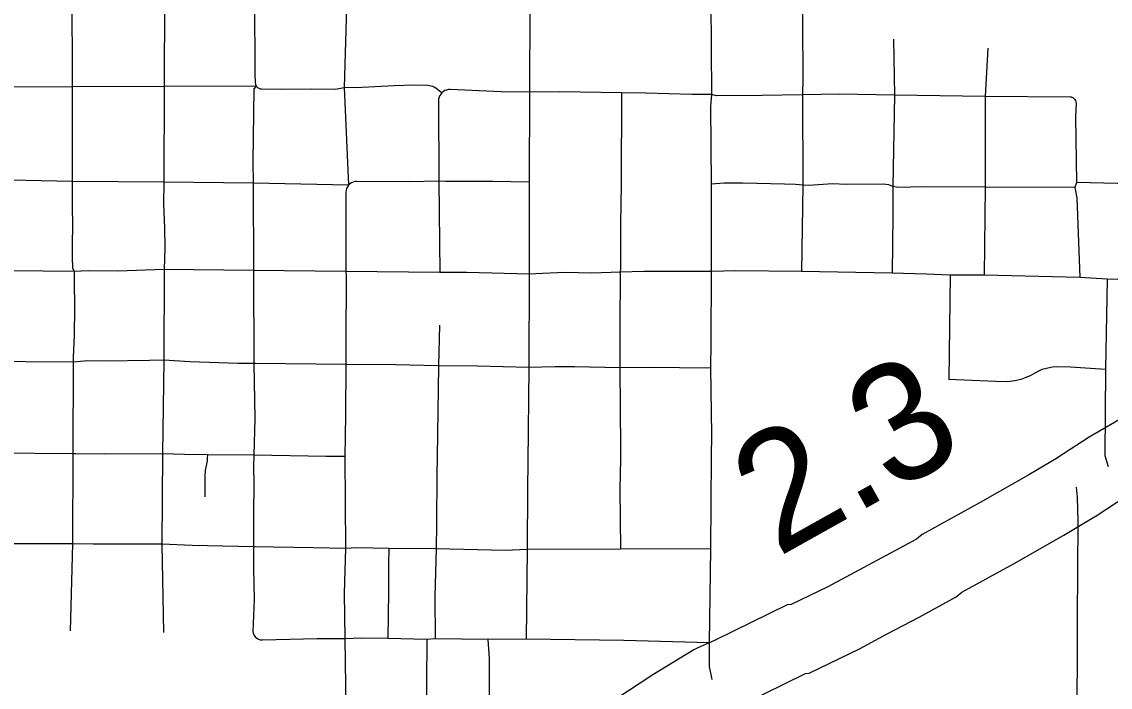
# Model space of a CAD drawing. Extents: x -19 to 366, y -4 to 359.
# Drawn here: x 149.541 to 150.28, y 188.912 to 189.364 of the extents above; entities that cross this region are included whole.
import ezdxf

# ---------------------------------------------------------------- set-up
doc = ezdxf.new("R2010")
doc.units = 0
for name, color, linetype in [('Level 10', 7, 'Continuous'), ('Level 33', 7, 'Continuous'), ('Level 48', 7, 'Continuous'), ('Level 60', 7, 'Continuous')]:
    doc.layers.add(name, color=color, linetype=linetype)

msp = doc.modelspace()

# ---------------------------------------------------------------- linework, layer by layer
at = {"layer": 'Level 10'}
for p, q in [((150.2655, 189.08143), (150.24375, 189.06725)), ((150.26663, 189.08212), (150.2655, 189.08143)), ((150.24375, 189.06725), (150.24456, 189.06775)), ((150.26962, 189.02759), (150.29136, 189.04177)), ((150.26881, 189.02708), (150.26962, 189.02759)), ((149.99989, 188.93843), (149.99707, 188.93696))]:
    msp.add_line(p, q, dxfattribs=at)
for points in [[(150.46145, 189.20453), (150.44586, 189.19427), (150.42607, 189.18089), (150.41445, 189.17193), (150.33849, 189.12407), (150.32514, 189.11756), (150.30187, 189.10297), (150.28281, 189.09142), (150.26663, 189.08212)], [(150.24456, 189.06775), (150.22467, 189.05589), (150.19153, 189.03707), (150.15213, 189.01545), (150.14827, 189.01217), (150.12785, 189.00097), (150.10621, 188.9896), (150.08811, 188.97976), (150.06332, 188.96782), (150.06055, 188.96766), (150.0111, 188.94337), (149.99989, 188.93843)], [(150.01897, 188.8951), (150.03109, 188.90044), (150.0729, 188.92097), (150.07548, 188.92113), (150.1097, 188.93761), (150.12852, 188.94784), (150.15025, 188.95925), (150.17526, 188.97298), (150.17912, 188.97625), (150.21461, 188.99573), (150.24849, 189.01497), (150.26881, 189.02708)], [(149.99707, 188.93696), (149.96924, 188.91992), (149.89469, 188.871)]]:
    msp.add_lwpolyline(points, dxfattribs=at)
at = {"layer": 'Level 33'}
for points in [[(149.57471, 189.38044), (149.57507, 189.34462), (149.57509, 189.31945)], [(149.63778, 189.37947), (149.63754, 189.31966)], [(149.69877, 189.37871), (149.69909, 189.32825), (149.69935, 189.322), (149.6995, 189.3211), (149.7001, 189.3198)], [(149.76275, 189.37843), (149.76126, 189.37356), (149.75967, 189.31889)], [(149.88587, 189.37392), (149.88557, 189.31574)], [(150.00872, 189.37763), (150.0092, 189.31417)], [(150.07072, 189.37793), (150.07096, 189.36264), (150.07108, 189.32546), (150.07085, 189.31404)], [(150.13282, 189.35171), (150.13346, 189.31362)], [(150.1969, 189.34563), (150.19501, 189.31291)], [(149.57509, 189.31945), (149.51203, 189.31927)], [(149.63754, 189.31963), (149.57509, 189.31945)], [(149.57509, 189.31945), (149.57509, 189.25514)], [(149.63754, 189.31963), (149.63723, 189.25455)], [(149.63754, 189.31966), (149.63754, 189.31963)], [(149.63758, 189.31963), (149.63754, 189.31963)], [(149.7001, 189.3198), (149.63758, 189.31963)], [(149.7001, 189.3198), (149.69852, 189.31803), (149.69783, 189.26849), (149.69797, 189.25406)], [(149.7001, 189.3198), (149.70096, 189.31886), (149.70176, 189.31838), (149.70262, 189.31808), (149.70352, 189.31797), (149.71738, 189.31784), (149.73789, 189.31799), (149.75383, 189.31776), (149.75967, 189.31889)], [(149.82614, 189.31541), (149.82134, 189.31892), (149.82002, 189.31952), (149.81663, 189.32031), (149.80756, 189.32052), (149.79369, 189.32007), (149.76752, 189.3186), (149.75967, 189.31889)], [(149.75967, 189.31889), (149.7627, 189.25259)], [(149.82614, 189.31541), (149.82531, 189.31449), (149.82466, 189.31345), (149.82419, 189.31232), (149.8239, 189.31112), (149.82379, 189.3099), (149.824, 189.25525)], [(149.88557, 189.31574), (149.86629, 189.31598), (149.83171, 189.31752), (149.83048, 189.31747), (149.82928, 189.31722), (149.82816, 189.31679), (149.82708, 189.31618), (149.82614, 189.31541)], [(149.88557, 189.31574), (149.88539, 189.25457)], [(149.94797, 189.31521), (149.90607, 189.31602), (149.88557, 189.31574)], [(149.94797, 189.31521), (149.94791, 189.25391), (149.94791, 189.25315), (149.94743, 189.22637), (149.9473, 189.21881), (149.94741, 189.19612), (149.94723, 189.19341)], [(150.0092, 189.31417), (149.99591, 189.31424), (149.96453, 189.31499), (149.94797, 189.31521)], [(150.0092, 189.31417), (150.00852, 189.30606), (150.00891, 189.25322)], [(150.07085, 189.31404), (150.04351, 189.31354), (150.01263, 189.31336), (150.0092, 189.31417)], [(150.13346, 189.31362), (150.09608, 189.31447), (150.07085, 189.31404)], [(150.07085, 189.31404), (150.07112, 189.25259)], [(150.13346, 189.31362), (150.1324, 189.25173)], [(150.19501, 189.31291), (150.13346, 189.31362)], [(150.19501, 189.31291), (150.19498, 189.25133)], [(150.25586, 189.31087), (150.25525, 189.31152), (150.2545, 189.31201), (150.25367, 189.31232), (150.25276, 189.31243), (150.19501, 189.31291)], [(150.25586, 189.31087), (150.25634, 189.31011), (150.2566, 189.30925), (150.25667, 189.30836), (150.25643, 189.29904), (150.25708, 189.25437)], [(149.57509, 189.25514), (149.51185, 189.25634)], [(149.57509, 189.25514), (149.57509, 189.2417), (149.57511, 189.24112), (149.57521, 189.22277), (149.57515, 189.21524), (149.57507, 189.20355), (149.57522, 189.19638), (149.57631, 189.19394)], [(149.63723, 189.25455), (149.57509, 189.25514)], [(149.63723, 189.25455), (149.63718, 189.23977), (149.63774, 189.22351), (149.6379, 189.21005), (149.63761, 189.19529)], [(149.69797, 189.25406), (149.63723, 189.25455)], [(149.69797, 189.25406), (149.69809, 189.19462)], [(149.7627, 189.25259), (149.69797, 189.25406)], [(149.7627, 189.25259), (149.76197, 189.25156), (149.76141, 189.25043), (149.76109, 189.24921), (149.76096, 189.24796), (149.76086, 189.23407), (149.76092, 189.19393)], [(149.76826, 189.25512), (149.76698, 189.25502), (149.76578, 189.25471), (149.76464, 189.25419), (149.76359, 189.25347), (149.7627, 189.25259)], [(149.824, 189.25525), (149.80438, 189.25484), (149.76826, 189.25512)], [(149.824, 189.25525), (149.8247, 189.19322)], [(149.88539, 189.25457), (149.8606, 189.25506), (149.8435, 189.25518), (149.82886, 189.25506), (149.824, 189.25525)], [(149.88539, 189.25457), (149.88527, 189.19206)], [(150.00891, 189.25322), (150.00902, 189.22822), (150.00888, 189.19396)], [(150.07112, 189.25259), (150.06626, 189.25306), (150.05864, 189.25336), (150.03051, 189.25399), (150.01785, 189.25387), (150.00891, 189.25322)], [(150.07112, 189.25259), (150.07027, 189.19389)], [(150.1324, 189.25173), (150.12957, 189.25286), (150.12574, 189.25318), (150.10067, 189.25306), (150.09128, 189.2534), (150.08489, 189.25309), (150.07511, 189.25232), (150.07112, 189.25259)], [(150.25708, 189.25437), (150.25597, 189.25101)], [(150.32192, 189.25291), (150.25708, 189.25437)], [(150.1324, 189.25173), (150.13218, 189.2319), (150.13186, 189.19277)], [(150.19498, 189.25133), (150.15234, 189.25156), (150.13614, 189.251), (150.1324, 189.25173)], [(150.19498, 189.25133), (150.19423, 189.19155)], [(150.25597, 189.25101), (150.19498, 189.25133)], [(150.25597, 189.25101), (150.2573, 189.24391), (150.2592, 189.18997)], [(149.57631, 189.19394), (149.53438, 189.19438), (149.51171, 189.1943)], [(149.57631, 189.19394), (149.57644, 189.18729), (149.57654, 189.16954), (149.57642, 189.15061), (149.57577, 189.1358), (149.57566, 189.1325)], [(149.63761, 189.19529), (149.606, 189.19425), (149.58586, 189.19441), (149.57631, 189.19394)], [(149.63761, 189.19529), (149.63727, 189.13374)], [(149.69809, 189.19462), (149.63761, 189.19529)], [(149.69809, 189.19462), (149.69839, 189.13145)], [(149.76092, 189.19393), (149.69809, 189.19462)], [(149.76092, 189.19393), (149.76106, 189.1908), (149.76107, 189.18829), (149.76083, 189.14854), (149.76089, 189.13088)], [(149.8247, 189.19322), (149.76092, 189.19393)], [(149.94723, 189.19341), (149.9279, 189.19292), (149.90977, 189.19319), (149.8943, 189.1926), (149.88527, 189.19206)], [(149.94723, 189.19341), (149.94693, 189.15598), (149.94692, 189.12846)], [(150.00888, 189.19396), (149.96323, 189.19388), (149.94723, 189.19341)], [(150.00888, 189.19396), (150.00877, 189.14558), (150.00858, 189.12823)], [(150.07027, 189.19389), (150.02559, 189.19448), (150.00888, 189.19396)], [(150.13186, 189.19277), (150.07027, 189.19389)], [(149.88527, 189.19206), (149.84312, 189.19336), (149.8288, 189.19318), (149.8247, 189.19322)], [(149.88527, 189.19206), (149.88503, 189.1287)], [(150.17129, 189.19142), (150.15487, 189.19221), (150.13186, 189.19277)], [(150.17129, 189.19142), (150.17027, 189.12072)], [(150.19423, 189.19155), (150.17129, 189.19142)], [(150.2592, 189.18997), (150.19423, 189.19155)], [(150.27782, 189.18876), (150.2592, 189.18997)], [(150.27782, 189.18876), (150.27661, 189.12732)], [(150.3214, 189.18733), (150.27782, 189.18876)], [(149.82448, 189.15759), (149.82382, 189.12997)], [(149.57566, 189.1325), (149.51111, 189.13277)], [(149.57566, 189.1325), (149.57546, 189.0701)], [(149.63727, 189.13374), (149.62747, 189.13357), (149.59736, 189.13317), (149.58563, 189.13334), (149.57566, 189.1325)], [(149.63727, 189.13374), (149.63649, 189.07018)], [(149.69839, 189.13145), (149.68773, 189.13155), (149.65504, 189.13263), (149.63727, 189.13374)], [(149.69839, 189.13145), (149.69909, 189.09404), (149.69843, 189.06917)], [(149.76089, 189.13088), (149.69953, 189.13144), (149.69839, 189.13145)], [(149.76089, 189.13088), (149.76057, 189.09642), (149.7601, 189.06841)], [(149.82382, 189.12997), (149.78481, 189.13073), (149.76712, 189.13065), (149.76089, 189.13088)], [(149.82382, 189.12997), (149.8228, 189.06814), (149.82261, 189.05567), (149.82249, 189.0225), (149.82221, 189.0055)], [(149.88503, 189.1287), (149.85026, 189.12967), (149.82382, 189.12997)], [(149.88503, 189.1287), (149.88437, 189.06447), (149.88419, 189.04658), (149.88399, 189.0052)], [(149.94692, 189.12846), (149.91609, 189.12927), (149.90296, 189.1293), (149.88503, 189.1287)], [(150.00858, 189.12823), (149.96638, 189.12866), (149.94692, 189.12846)], [(149.94692, 189.12846), (149.94744, 189.07376), (149.94733, 189.06647), (149.94702, 189.04609), (149.94729, 189.00538)], [(150.00858, 189.12823), (150.00919, 189.08317), (150.00905, 189.06808), (150.00848, 189.00556)], [(150.27661, 189.12732), (150.25287, 189.12894), (150.24344, 189.12911), (150.2407, 189.12896), (150.23754, 189.12839), (150.23336, 189.1273), (150.23161, 189.12652), (150.22881, 189.12485), (150.22545, 189.12319), (150.2226, 189.12193), (150.21923, 189.1207), (150.21509, 189.11965), (150.21042, 189.11912), (150.20208, 189.11915), (150.17027, 189.12072)], [(150.27661, 189.12732), (150.27624, 189.0691), (150.27843, 189.0616)], [(149.57546, 189.0701), (149.5234, 189.07048), (149.51124, 189.07075)], [(149.57546, 189.0701), (149.57528, 189.00898)], [(149.63649, 189.07018), (149.59669, 189.06995), (149.57755, 189.07009), (149.57546, 189.0701)], [(149.63649, 189.07018), (149.63594, 189.00872)], [(149.66699, 189.06953), (149.65129, 189.06971), (149.63649, 189.07018)], [(149.66699, 189.06953), (149.66671, 189.06714), (149.66662, 189.06541), (149.66542, 189.0587), (149.6652, 189.05514), (149.66507, 189.0506), (149.66505, 189.04755), (149.6651, 189.04247), (149.66508, 189.04089)], [(149.69843, 189.06917), (149.66699, 189.06953)], [(149.69843, 189.06917), (149.69812, 189.06142), (149.69841, 189.04949), (149.69818, 189.02935), (149.69819, 189.0069)], [(149.7601, 189.06841), (149.74748, 189.0683), (149.69843, 189.06917)], [(149.7601, 189.06841), (149.76067, 189.00583)], [(150.25668, 189.04742), (150.2575, 189.04074), (150.25797, 189.02414), (150.25753, 188.9581), (150.2575, 188.93126), (150.25712, 188.90437)], [(149.57528, 189.00898), (149.51095, 189.00909)], [(149.57528, 189.00898), (149.57361, 188.94993)], [(149.63594, 189.00872), (149.58926, 189.00867), (149.57528, 189.00898)], [(149.63594, 189.00872), (149.63698, 188.94869)], [(149.69819, 189.0069), (149.65653, 189.00776), (149.63594, 189.00872)], [(149.69819, 189.0069), (149.69808, 188.99219), (149.69862, 188.9712), (149.69782, 188.94943), (149.698, 188.94824), (149.69841, 188.94712), (149.69903, 188.94609), (149.69984, 188.9452)], [(149.76067, 189.00583), (149.73901, 189.00634), (149.69819, 189.0069)], [(149.76067, 189.00583), (149.75976, 188.97543), (149.76021, 188.94458)], [(149.79016, 189.00575), (149.76829, 189.00623), (149.76067, 189.00583)], [(149.79016, 189.00575), (149.78991, 188.99501), (149.78993, 188.9763), (149.78945, 188.94477)], [(149.82221, 189.0055), (149.79016, 189.00575)], [(149.82221, 189.0055), (149.8213, 188.97339), (149.8215, 188.94444)], [(149.88399, 189.0052), (149.86904, 189.00439), (149.82221, 189.0055)], [(149.88399, 189.0052), (149.88334, 188.94436)], [(149.94729, 189.00538), (149.88399, 189.0052)], [(150.00848, 189.00556), (149.94729, 189.00538)], [(150.00848, 189.00556), (150.00769, 188.94172)], [(149.76021, 188.94458), (149.74146, 188.94438), (149.70425, 188.94357), (149.70304, 188.94365), (149.70189, 188.94396), (149.70081, 188.94449), (149.69984, 188.9452)], [(149.78945, 188.94477), (149.77147, 188.94484), (149.76021, 188.94458)], [(149.76021, 188.94458), (149.76084, 188.89714), (149.76088, 188.87211), (149.76029, 188.85237), (149.76126, 188.8358)], [(149.81588, 188.94406), (149.78945, 188.94477)], [(149.81588, 188.94406), (149.81541, 188.88516), (149.81486, 188.8832), (149.81451, 188.88119), (149.81438, 188.87916), (149.81449, 188.87713), (149.81479, 188.87512), (149.81748, 188.86586)], [(149.8215, 188.94444), (149.81588, 188.94406)], [(149.85723, 188.94396), (149.8215, 188.94444)], [(149.88334, 188.94436), (149.85723, 188.94396)], [(149.85723, 188.94396), (149.85811, 188.9312), (149.85814, 188.91352), (149.85793, 188.88875)], [(150.00769, 188.94172), (149.94957, 188.94342), (149.88334, 188.94436)], [(150.00769, 188.94172), (150.00765, 188.92563), (150.00943, 188.91677)]]:
    msp.add_lwpolyline(points, dxfattribs=at)
at = {"layer": 'Level 60'}
for points in [[(154.11585, 1.87092), (153.9063, 10.48743), (153.69602, 19.10409), (153.48501, 27.72087), (153.27327, 36.3378), (153.0608, 44.95486), (152.84759, 53.57206), (152.63366, 62.1894), (152.419, 70.80688), (152.20362, 79.42449), (151.98751, 88.04225), (151.77068, 96.66014), (151.55312, 105.27817), (151.33484, 113.89634), (151.11584, 122.51465), (150.89612, 131.13311), (150.67568, 139.7517), (150.45452, 148.37043), (150.23264, 156.98931), (150.01005, 165.60832), (149.78674, 174.22748), (149.56272, 182.84677), (149.33799, 191.46621), (149.11254, 200.0858), (148.88638, 208.70552), (148.65952, 217.32539), (148.43194, 225.9454), (148.20366, 234.56555), (147.97466, 243.18584), (147.74497, 251.80628), (147.51457, 260.42687), (147.28346, 269.04759), (147.05165, 277.66846), (146.81914, 286.28948), (146.58593, 294.91064), (146.35202, 303.53194), (146.11742, 312.15339), (145.88211, 320.77499), (145.64611, 329.39673), (145.40941, 338.01861), (145.17202, 346.64065)], [(0, 180.89994), (7.12284, 180.90436), (14.24566, 180.9176), (21.36847, 180.93968), (28.49124, 180.97058), (35.61397, 181.01031), (42.73664, 181.05888), (49.85925, 181.11627), (56.98178, 181.18249), (64.10422, 181.25754), (71.22656, 181.34142), (78.3488, 181.43413), (85.47091, 181.53567), (92.5929, 181.64603), (99.71474, 181.76523), (106.83643, 181.89325), (113.95795, 182.0301), (121.0793, 182.17578), (128.20046, 182.33029), (135.32143, 182.49362), (142.44218, 182.66579), (149.56272, 182.84677), (156.68303, 183.03659), (163.8031, 183.23523), (170.92291, 183.4427), (178.04247, 183.65899), (185.16175, 183.88411), (192.28074, 184.11805), (199.39944, 184.36082), (206.51784, 184.61242), (213.63591, 184.87283), (220.75366, 185.14207), (227.87107, 185.42014), (234.98813, 185.70702), (242.10483, 186.00273), (249.22115, 186.30726), (256.33709, 186.62061), (263.45264, 186.94279), (270.56779, 187.27378), (277.68251, 187.61359), (284.79682, 187.96222), (291.91068, 188.31967), (299.02409, 188.68594), (306.13705, 189.06103), (313.24954, 189.44494), (320.36154, 189.83766), (327.47305, 190.23919), (334.58406, 190.64954), (341.69455, 191.06871)]]:
    msp.add_spline(points, degree=3, dxfattribs=at)

# ---------------------------------------------------------------- texts
at = {"layer": 'Level 48'}
msp.add_text('2.3', height=0.08, rotation=29.24798, dxfattribs=at).set_placement((150.05396, 188.99951))

doc.saveas('drawing.dxf')
